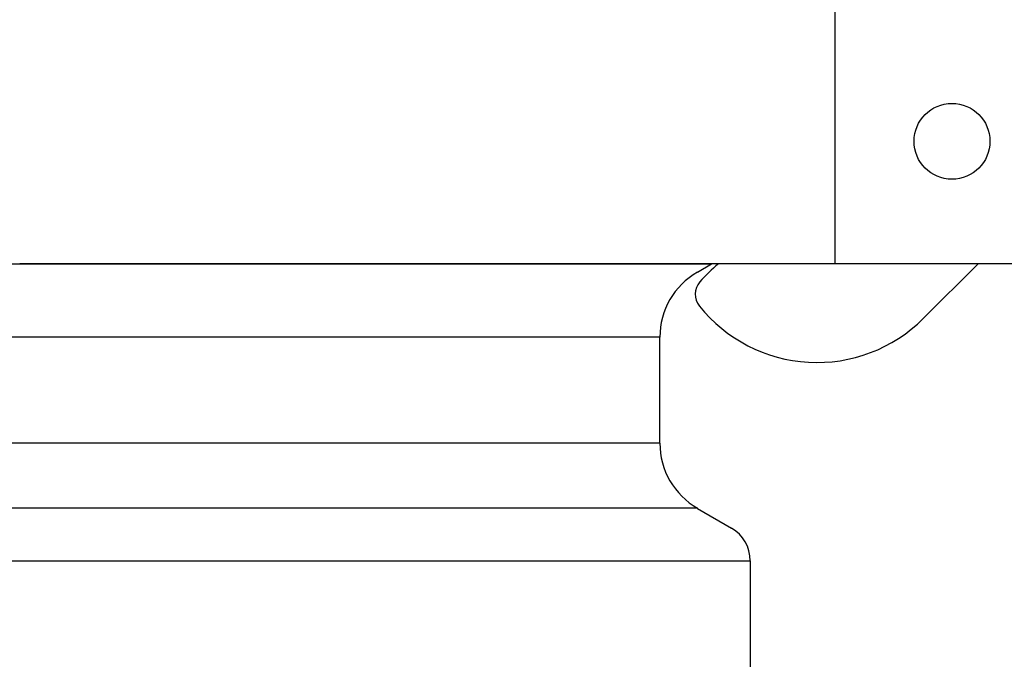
# Model space of a CAD drawing. Extents: x -169 to 6736, y -208 to 3022.
# Tile 371 of 656: x 1793.41 to 1796.68, y 977.27 to 979.4. Entities that reach past the tile are written whole.
import ezdxf

# ---------------------------------------------------------------- set-up
doc = ezdxf.new("R2010")
doc.units = 0
doc.header["$MEASUREMENT"] = 0
doc.header["$PDSIZE"] = 1
doc.layers.get('DEFPOINTS').update_dxf_attribs({"linetype": 'CONTINUOUS'})
for name, color, linetype in [('DIM', 3, 'CONTINUOUS'), ('FILL-CAP', 1, 'CONTINUOUS'), ('SWIVEL-ADAPTOR', 1, 'CONTINUOUS')]:
    doc.layers.add(name, color=color, linetype=linetype)
doc.styles.add('SIMPLEX', font='simplex')
doc.dimstyles.new('DIM64', dxfattribs={"dimscale": 64, "dimtxt": 0.09375, "dimasz": 0.09375, "dimexe": 0.0625, "dimexo": 0.0625, "dimgap": 0.046875, "dimtad": 1, "dimdec": 4, "dimzin": 3, "dimdsep": 46, "dimlunit": 4, "dimtxsty": 'SIMPLEX', "dimcen": 0, "dimclrd": 256, "dimclre": 256, "dimclrt": 256, "dimadec": 0, "dimazin": 0, "dimtfac": 1, "dimtdec": 4, "dimtmove": 0, "dimatfit": 3, "dimfxl": 1, "dimfrac": 2, "dimtolj": 1, "dimtzin": 0, "dimarcsym": 0})

# ---------------------------------------------------------------- blocks, each defined once
blk = doc.blocks.new('*D109')
at = {"layer": 'DEFPOINTS', "color": 0, "transparency": 16777216}
for p in [(1368.5861, 978.296), (2031.8114, 978.0147), (1368.5861, 700.5233)]:
    blk.add_point(p, dxfattribs=at)
at = {"layer": 'DIM', "lineweight": -2, "transparency": 16777216}
for p, q in [((1368.5861, 974.296), (1368.5861, 696.5233)), ((2031.8114, 974.0147), (2031.8114, 696.5233)), ((2025.8114, 700.5233), (1374.5861, 700.5233))]:
    blk.add_line(p, q, dxfattribs=at)
at = {"layer": 'DIM', "transparency": 16777216}
for points in [[(1374.5861, 701.5233), (1374.5861, 699.5233), (1368.5861, 700.5233)], [(2025.8114, 701.5233), (2025.8114, 699.5233), (2031.8114, 700.5233)]]:
    blk.add_solid(points, dxfattribs=at)
at = {"layer": 'DIM', "transparency": 16777216, "insert": (1700.1988, 708.0947), "char_height": 6, "attachment_point": 5, "style": 'SIMPLEX'}
blk.add_mtext('\\A1;55\'-3 1/4" (F.V. TANK SLAB)', dxfattribs=at)

msp = doc.modelspace()

# ---------------------------------------------------------------- linework, layer by layer
at = {"layer": 'FILL-CAP', "linetype": 'Continuous'}
for p, q in [((1796.11924, 978.58878), (1796.11924, 979.46378)), ((1796.78674, 978.58878), (1793.41174, 978.58878)), ((1796.59457, 978.58878), (1796.41171, 978.40666))]:
    msp.add_line(p, q, dxfattribs=at)
at = {"layer": 'FILL-CAP', "color": 7, "linetype": 'Continuous'}
msp.add_circle((1796.50724, 978.99578), 0.126, dxfattribs=at)
at = {"layer": 'FILL-CAP', "linetype": 'Continuous'}
for centre, radius, start, end in [((1796.04866, 978.20202), 0.5, 129.32949, 139.24685), ((1795.71724, 978.48762), 0.0625, 139.24685, 218.66015), ((1796.05887, 978.76093), 0.5, 218.66015, 314.88416)]:
    msp.add_arc(centre, radius, start, end, dxfattribs=at)
at = {"layer": 'SWIVEL-ADAPTOR', "linetype": 'Continuous'}
for p, q in [((1791.11443, 978.58878), (1795.70904, 978.58878)), ((1795.66174, 978.56135), (1795.70904, 978.58878)), ((1795.66174, 978.56135), (1795.70904, 978.58878)), ((1795.66174, 978.56135), (1795.70904, 978.58878)), ((1795.66174, 978.56135), (1795.70904, 978.58878)), ((1795.53674, 977.99297), (1795.53674, 978.345)), ((1795.53674, 977.99297), (1795.53674, 978.345)), ((1795.66174, 977.77609), (1795.77552, 977.71039)), ((1795.66174, 977.77609), (1795.77552, 977.71039)), ((1795.83802, 976.67727), (1795.83802, 977.60248)), ((1795.83802, 976.67727), (1795.83802, 977.60248))]:
    msp.add_line(p, q, dxfattribs=at)
at = {"layer": 'SWIVEL-ADAPTOR', "color": 7}
for p, q in [((1795.5362, 978.345), (1791.2862, 978.345)), ((1795.5362, 977.99297), (1791.28567, 977.99297)), ((1795.6618, 977.77674), (1791.1606, 977.77674)), ((1790.98492, 977.60248), (1795.83748, 977.60248))]:
    msp.add_line(p, q, dxfattribs=at)
at = {"layer": 'SWIVEL-ADAPTOR', "linetype": 'Continuous'}
for centre, radius, start, end in [((1795.78674, 978.345), 0.24947, 120.01837, 180), ((1795.78674, 978.345), 0.24947, 120.01837, 180), ((1795.78674, 977.99297), 0.24947, 180, 240.08781), ((1795.78674, 977.99297), 0.24947, 180, 240.08781), ((1795.71302, 977.60248), 0.12447, 0, 59.92024), ((1795.71302, 977.60248), 0.12447, 0, 59.92024)]:
    msp.add_arc(centre, radius, start, end, dxfattribs=at)

# ---------------------------------------------------------------- dimensions: what is measured, and where the dimension line sits
at = {"layer": 'DIM'}
dim = msp.add_linear_dim(base=(1368.58612, 700.52328), p1=(2031.81144, 978.01471), p2=(1368.58612, 978.29596), angle=180, text='<> (F.V. TANK SLAB)', dimstyle='DIM64', dxfattribs=at)
dim.commit()
dim.dimension.update_dxf_attribs({"geometry": '*D109', "text_midpoint": (1700.19878, 708.09471)})

doc.saveas('drawing.dxf')
